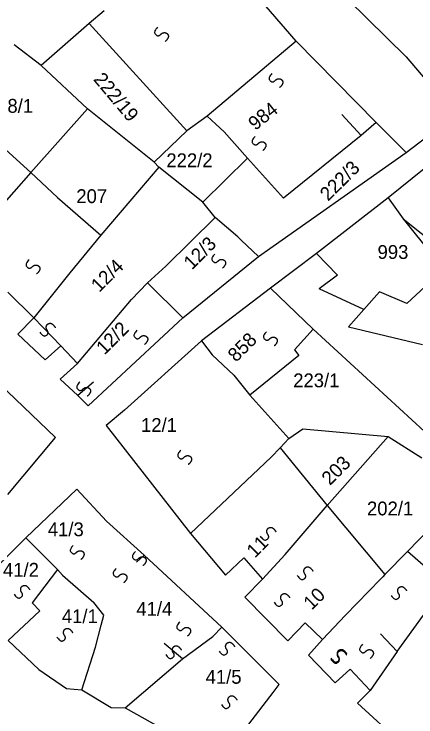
# Model space of a CAD drawing. Extents: x -581999 to -572728, y -1219553 to -1212032.
# Drawn here: x -577166.3 to -577108.1, y -1215589.8 to -1215488.1 of the extents above; entities that cross this region are included whole.
import ezdxf

# ---------------------------------------------------------------- set-up
doc = ezdxf.new("R2010")
doc.units = 0
for name, color, linetype in [('Vrstva 1', 7, 'Continuous'), ('Vrstva 2', 7, 'Continuous'), ('Vrstva 4', 7, 'Continuous'), ('Vrstva 6', 7, 'Continuous')]:
    doc.layers.add(name, color=color, linetype=linetype)

msp = doc.modelspace()

# ---------------------------------------------------------------- linework, layer by layer
at = {"layer": 'Vrstva 1'}
for p, q in [((-577109.518, -1215508.133), (-577102.383, -1215502.603)), ((-577157.106, -1215538.673), (-577149.266, -1215529.38)), ((-577115.604, -1215530.829), (-577117.84, -1215533.362)), ((-577117.84, -1215533.362), (-577107.112, -1215535.887)), ((-577162.549, -1215574.443), (-577167.143, -1215578.751)), ((-577167.143, -1215578.751), (-577162.683, -1215582.941)), ((-577110.818, -1215580.367), (-577114.686, -1215585.997)), ((-577162.683, -1215582.941), (-577158.678, -1215585.687)), ((-577158.678, -1215585.687), (-577156.436, -1215585.924))]:
    msp.add_line(p, q, dxfattribs=at)
for points in [[(-577182.464, -1215414.949), (-577164.206, -1215433.555), (-577150.236, -1215449.959), (-577134.9, -1215466.884), (-577128.502, -1215474.236), (-577120.766, -1215483.104), (-577109.518, -1215494.27), (-577102.383, -1215502.603), (-577088.262, -1215489.926)], [(-577125.416, -1215492.001), (-577139.373, -1215475.804)], [(-577153.199, -1215487.617), (-577155.378, -1215489.431)], [(-577155.378, -1215489.431), (-577162.348, -1215495.51)], [(-577155.378, -1215489.431), (-577141.243, -1215504.979)], [(-577125.416, -1215492.001), (-577138.288, -1215502.866)], [(-577113.82, -1215503.788), (-577125.416, -1215492.001)], [(-577162.348, -1215495.51), (-577166.276, -1215492.532)], [(-577155.622, -1215501.785), (-577162.348, -1215495.51)], [(-577174.438, -1215501.386), (-577163.82, -1215510.997)], [(-577155.622, -1215501.785), (-577163.82, -1215510.997)], [(-577146, -1215509.492), (-577155.622, -1215501.785)], [(-577138.288, -1215502.866), (-577141.243, -1215504.979)], [(-577138.288, -1215502.866), (-577137.063, -1215504), (-577135.838, -1215505.136), (-577132.459, -1215508.945)], [(-577130.896, -1215523.152), (-577109.518, -1215508.133), (-577113.82, -1215503.788)], [(-577113.82, -1215503.788), (-577116.033, -1215505.672)], [(-577141.243, -1215504.979), (-577146, -1215509.492)], [(-577116.033, -1215505.672), (-577127.237, -1215514.736), (-577132.459, -1215508.945)], [(-577103.184, -1215507.55), (-577103.429, -1215507.682), (-577112.082, -1215514.673)], [(-577145.308, -1215510.255), (-577146, -1215509.492)], [(-577132.459, -1215508.945), (-577138.92, -1215515.291)], [(-577145.308, -1215510.255), (-577153.692, -1215520.101)], [(-577138.92, -1215515.291), (-577145.308, -1215510.255)], [(-577163.82, -1215510.997), (-577168.811, -1215516.595)], [(-577163.82, -1215510.997), (-577159.975, -1215514.642), (-577153.692, -1215520.101)], [(-577112.082, -1215514.673), (-577122.496, -1215522.721)], [(-577112.082, -1215514.673), (-577109.923, -1215517.706)], [(-577137.156, -1215517.5), (-577138.92, -1215515.291)], [(-577137.156, -1215517.5), (-577144.281, -1215524.542)], [(-577133.392, -1215520.789), (-577133.847, -1215520.322), (-577137.156, -1215517.5)], [(-577109.923, -1215517.706), (-577102.373, -1215523.766)], [(-577153.692, -1215520.101), (-577158.216, -1215525.549)], [(-577130.896, -1215523.152), (-577133.392, -1215520.789)], [(-577122.496, -1215522.721), (-577129.123, -1215527.754)], [(-577122.496, -1215522.721), (-577119.423, -1215525.865), (-577122.089, -1215527.868)], [(-577141.836, -1215532.027), (-577130.896, -1215523.152)], [(-577144.281, -1215524.542), (-577146.927, -1215526.96)], [(-577158.216, -1215525.549), (-577163.408, -1215532.044)], [(-577146.927, -1215526.96), (-577149.266, -1215529.38)], [(-577146.927, -1215526.96), (-577141.836, -1215532.027)], [(-577129.123, -1215527.754), (-577139.127, -1215535.356)], [(-577129.123, -1215527.754), (-577122.981, -1215533.696)], [(-577115.604, -1215530.829), (-577122.089, -1215527.868)], [(-577167.176, -1215528.309), (-577163.408, -1215532.044)], [(-577163.408, -1215532.044), (-577165.711, -1215534.431)], [(-577155.541, -1215544.8), (-577141.836, -1215532.027)], [(-577125.686, -1215536.662), (-577122.981, -1215533.696)], [(-577122.981, -1215533.696), (-577105.109, -1215550.08)], [(-577165.711, -1215534.431), (-577161.746, -1215538.123), (-577159.488, -1215536.083)], [(-577159.488, -1215536.083), (-577157.106, -1215538.673)], [(-577139.127, -1215535.356), (-577150.278, -1215545.433)], [(-577139.127, -1215535.356), (-577137.596, -1215537.404)], [(-577125.686, -1215536.662), (-577125.028, -1215537.478), (-577132.145, -1215543.219)], [(-577137.596, -1215537.404), (-577134.459, -1215540.342), (-577132.145, -1215543.219)], [(-577157.106, -1215538.673), (-577159.597, -1215540.94), (-577157.016, -1215543.305), (-577155.541, -1215544.8)], [(-577167.171, -1215557.637), (-577160.262, -1215549.364), (-577168.419, -1215541.613)], [(-577132.145, -1215543.219), (-577126.465, -1215549.506)], [(-577150.278, -1215545.433), (-577152.937, -1215547.632), (-577140.711, -1215563.27)], [(-577126.465, -1215549.506), (-577124.47, -1215548.095), (-577112.098, -1215549.207)], [(-577127.759, -1215550.86), (-577126.465, -1215549.506)], [(-577120.926, -1215559.22), (-577112.098, -1215549.207)], [(-577112.098, -1215549.207), (-577107.214, -1215552.299)], [(-577129.053, -1215552.215), (-577127.759, -1215550.86)], [(-577127.759, -1215550.86), (-577120.926, -1215559.22)], [(-577140.711, -1215563.27), (-577129.053, -1215552.215)], [(-577157.17, -1215556.859), (-577164.567, -1215563.889)], [(-577152.868, -1215561.505), (-577157.17, -1215556.859)], [(-577109.294, -1215565.884), (-577101.179, -1215557.523)], [(-577127.005, -1215566.313), (-577120.926, -1215559.22)], [(-577120.926, -1215559.22), (-577112.587, -1215569.18)], [(-577147.408, -1215566.382), (-577152.868, -1215561.505)], [(-577140.711, -1215563.27), (-577135.667, -1215569.293), (-577133.014, -1215566.771)], [(-577164.567, -1215563.889), (-577168.929, -1215568.198)], [(-577164.567, -1215563.889), (-577159.955, -1215568.459)], [(-577136.184, -1215576.819), (-577147.408, -1215566.382)], [(-577133.014, -1215566.771), (-577130.301, -1215569.883)], [(-577130.301, -1215569.883), (-577127.005, -1215566.313)], [(-577112.587, -1215569.18), (-577109.294, -1215565.884)], [(-577103.723, -1215570.75), (-577109.294, -1215565.884)], [(-577159.955, -1215568.459), (-577163.624, -1215573.302)], [(-577159.955, -1215568.459), (-577159.264, -1215569.296), (-577154.726, -1215573.259)], [(-577112.891, -1215569.528), (-577113.196, -1215569.878), (-577118.294, -1215575.107)], [(-577112.587, -1215569.18), (-577112.891, -1215569.528)], [(-577130.301, -1215569.883), (-577132.871, -1215572.491), (-577126.616, -1215578.796), (-577124.135, -1215576.215)], [(-577163.624, -1215573.302), (-577162.549, -1215574.443)], [(-577153.665, -1215576.525), (-577153.269, -1215575.085), (-577154.726, -1215573.259)], [(-577110.818, -1215580.367), (-577105.962, -1215573.696)], [(-577118.294, -1215575.107), (-577121.603, -1215578.618)], [(-577154.46, -1215579.709), (-577153.665, -1215576.525)], [(-577141.862, -1215581.425), (-577137.477, -1215578.198), (-577136.184, -1215576.819)], [(-577132.258, -1215590.868), (-577128.758, -1215586.27), (-577127.887, -1215585.118), (-577136.184, -1215576.819)], [(-577124.135, -1215576.215), (-577121.603, -1215578.618)], [(-577121.603, -1215578.618), (-577123.66, -1215580.904), (-577119.759, -1215584.873), (-577117.604, -1215582.908)], [(-577156.436, -1215585.924), (-577154.46, -1215579.709)], [(-577150.188, -1215588.526), (-577141.862, -1215581.425)], [(-577117.604, -1215582.908), (-577114.686, -1215585.997)], [(-577156.436, -1215585.924), (-577152.198, -1215588.442), (-577150.188, -1215588.526)], [(-577114.686, -1215585.997), (-577116.521, -1215587.835)], [(-577116.521, -1215587.835), (-577110.305, -1215593.519)], [(-577150.188, -1215588.526), (-577140.092, -1215594.176)]]:
    msp.add_lwpolyline(points, dxfattribs=at)
at = {"layer": 'Vrstva 4'}
for p, q in [((-577109.923, -1215517.706), (-577104.09, -1215525.051)), ((-577113.367, -1215528.296), (-577115.604, -1215530.829)), ((-577109.407, -1215529.967), (-577113.367, -1215528.296)), ((-577154.763, -1215541.35), (-577157.016, -1215543.305)), ((-577148.543, -1215567.435), (-577147.408, -1215566.382)), ((-577113.23, -1215577.804), (-577110.818, -1215580.367)), ((-577141.862, -1215581.425), (-577144.519, -1215579.207))]:
    msp.add_line(p, q, dxfattribs=at)
for points in [[(-577116.033, -1215505.672), (-577118.798, -1215502.624)], [(-577102.373, -1215523.766), (-577104.09, -1215525.051), (-577109.407, -1215529.967)], [(-577163.408, -1215532.044), (-577159.488, -1215536.083)]]:
    msp.add_lwpolyline(points, dxfattribs=at)
at = {"layer": 'Vrstva 6'}
for points in [[(-577145.498, -1215489.986), (-577146.085, -1215490.608), (-577145.63, -1215491.217), (-577145.224, -1215491.205), (-577144.938, -1215490.9), (-577144.632, -1215490.746), (-577144.332, -1215490.762), (-577144.125, -1215490.864), (-577143.949, -1215491.067), (-577143.904, -1215491.431), (-577144.239, -1215491.943), (-577144.397, -1215492.035)], [(-577128.928, -1215496.661), (-577129.515, -1215497.283), (-577129.06, -1215497.892), (-577128.654, -1215497.88), (-577128.368, -1215497.575), (-577128.062, -1215497.421), (-577127.762, -1215497.437), (-577127.555, -1215497.539), (-577127.379, -1215497.742), (-577127.334, -1215498.106), (-577127.669, -1215498.618), (-577127.827, -1215498.71)], [(-577131.373, -1215505.788), (-577131.96, -1215506.41), (-577131.505, -1215507.019), (-577131.099, -1215507.007), (-577130.813, -1215506.702), (-577130.507, -1215506.548), (-577130.207, -1215506.564), (-577130, -1215506.666), (-577129.824, -1215506.869), (-577129.779, -1215507.233), (-577130.114, -1215507.745), (-577130.272, -1215507.837)], [(-577137.212, -1215522.815), (-577137.799, -1215523.437), (-577137.344, -1215524.046), (-577136.938, -1215524.034), (-577136.652, -1215523.729), (-577136.346, -1215523.575), (-577136.046, -1215523.591), (-577135.839, -1215523.693), (-577135.663, -1215523.896), (-577135.618, -1215524.26), (-577135.953, -1215524.772), (-577136.111, -1215524.864)], [(-577164.103, -1215523.633), (-577164.69, -1215524.255), (-577164.235, -1215524.864), (-577163.829, -1215524.852), (-577163.543, -1215524.547), (-577163.237, -1215524.393), (-577162.937, -1215524.409), (-577162.73, -1215524.511), (-577162.554, -1215524.714), (-577162.509, -1215525.078), (-577162.844, -1215525.59), (-577163.002, -1215525.682)], [(-577162.56, -1215534.101), (-577162.08, -1215534.808), (-577161.386, -1215534.497), (-577161.309, -1215534.097), (-577161.545, -1215533.752), (-577161.63, -1215533.42), (-577161.548, -1215533.13), (-577161.404, -1215532.95), (-577161.168, -1215532.822), (-577160.803, -1215532.858), (-577160.376, -1215533.297), (-577160.321, -1215533.47)], [(-577148.484, -1215533.849), (-577149.071, -1215534.471), (-577148.616, -1215535.08), (-577148.21, -1215535.068), (-577147.924, -1215534.763), (-577147.618, -1215534.609), (-577147.318, -1215534.625), (-577147.111, -1215534.727), (-577146.935, -1215534.93), (-577146.89, -1215535.294), (-577147.225, -1215535.806), (-577147.383, -1215535.898)], [(-577129.73, -1215534.07), (-577130.317, -1215534.692), (-577129.862, -1215535.301), (-577129.456, -1215535.289), (-577129.17, -1215534.984), (-577128.864, -1215534.83), (-577128.564, -1215534.846), (-577128.357, -1215534.948), (-577128.181, -1215535.151), (-577128.136, -1215535.515), (-577128.471, -1215536.027), (-577128.629, -1215536.119)], [(-577156.768, -1215541.341), (-577157.355, -1215541.963), (-577156.9, -1215542.572), (-577156.494, -1215542.56), (-577156.208, -1215542.255), (-577155.902, -1215542.101), (-577155.602, -1215542.117), (-577155.395, -1215542.219), (-577155.219, -1215542.422), (-577155.174, -1215542.786), (-577155.509, -1215543.298), (-577155.667, -1215543.39)], [(-577142.137, -1215551.224), (-577142.724, -1215551.846), (-577142.269, -1215552.455), (-577141.863, -1215552.443), (-577141.577, -1215552.138), (-577141.271, -1215551.984), (-577140.971, -1215552), (-577140.764, -1215552.102), (-577140.588, -1215552.305), (-577140.543, -1215552.669), (-577140.878, -1215553.181), (-577141.036, -1215553.273)], [(-577130.621, -1215563.644), (-577130.141, -1215564.351), (-577129.447, -1215564.04), (-577129.37, -1215563.64), (-577129.606, -1215563.295), (-577129.691, -1215562.963), (-577129.609, -1215562.673), (-577129.465, -1215562.493), (-577129.229, -1215562.365), (-577128.864, -1215562.401), (-577128.437, -1215562.84), (-577128.382, -1215563.013)], [(-577157.707, -1215564.987), (-577158.294, -1215565.609), (-577157.839, -1215566.218), (-577157.433, -1215566.206), (-577157.147, -1215565.901), (-577156.841, -1215565.747), (-577156.541, -1215565.763), (-577156.334, -1215565.865), (-577156.158, -1215566.068), (-577156.113, -1215566.432), (-577156.448, -1215566.944), (-577156.606, -1215567.036)], [(-577148.709, -1215565.865), (-577149.296, -1215566.487), (-577148.841, -1215567.096), (-577148.435, -1215567.084), (-577148.149, -1215566.779), (-577147.843, -1215566.625), (-577147.543, -1215566.641), (-577147.336, -1215566.743), (-577147.16, -1215566.946), (-577147.115, -1215567.31), (-577147.45, -1215567.822), (-577147.608, -1215567.914)], [(-577151.496, -1215568.34), (-577152.083, -1215568.962), (-577151.628, -1215569.571), (-577151.222, -1215569.559), (-577150.936, -1215569.254), (-577150.63, -1215569.1), (-577150.33, -1215569.116), (-577150.123, -1215569.218), (-577149.947, -1215569.421), (-577149.902, -1215569.785), (-577150.237, -1215570.297), (-577150.395, -1215570.389)], [(-577125.255, -1215569.362), (-577124.775, -1215570.069), (-577124.081, -1215569.758), (-577124.004, -1215569.358), (-577124.24, -1215569.013), (-577124.325, -1215568.681), (-577124.243, -1215568.391), (-577124.099, -1215568.211), (-577123.863, -1215568.083), (-577123.498, -1215568.119), (-577123.071, -1215568.558), (-577123.016, -1215568.731)], [(-577166.261, -1215572.043), (-577165.781, -1215572.75), (-577165.087, -1215572.439), (-577165.01, -1215572.039), (-577165.246, -1215571.694), (-577165.331, -1215571.362), (-577165.249, -1215571.072), (-577165.105, -1215570.892), (-577164.869, -1215570.764), (-577164.504, -1215570.8), (-577164.077, -1215571.239), (-577164.022, -1215571.412)], [(-577111.674, -1215572.221), (-577111.194, -1215572.928), (-577110.5, -1215572.617), (-577110.423, -1215572.217), (-577110.659, -1215571.872), (-577110.744, -1215571.54), (-577110.662, -1215571.25), (-577110.518, -1215571.07), (-577110.282, -1215570.942), (-577109.917, -1215570.978), (-577109.49, -1215571.417), (-577109.435, -1215571.59)], [(-577128.609, -1215573.23), (-577128.129, -1215573.937), (-577127.435, -1215573.626), (-577127.358, -1215573.226), (-577127.594, -1215572.881), (-577127.679, -1215572.549), (-577127.597, -1215572.259), (-577127.453, -1215572.079), (-577127.217, -1215571.951), (-577126.852, -1215571.987), (-577126.425, -1215572.426), (-577126.37, -1215572.599)], [(-577142.281, -1215576.087), (-577142.868, -1215576.709), (-577142.413, -1215577.318), (-577142.007, -1215577.306), (-577141.721, -1215577.001), (-577141.415, -1215576.847), (-577141.115, -1215576.863), (-577140.908, -1215576.965), (-577140.732, -1215577.168), (-577140.687, -1215577.532), (-577141.022, -1215578.044), (-577141.18, -1215578.136)], [(-577160.058, -1215578.265), (-577159.578, -1215578.972), (-577158.884, -1215578.661), (-577158.807, -1215578.261), (-577159.043, -1215577.916), (-577159.128, -1215577.584), (-577159.046, -1215577.294), (-577158.902, -1215577.114), (-577158.666, -1215576.986), (-577158.301, -1215577.022), (-577157.874, -1215577.461), (-577157.819, -1215577.634)], [(-577136.584, -1215580.283), (-577136.104, -1215580.99), (-577135.41, -1215580.679), (-577135.333, -1215580.279), (-577135.569, -1215579.934), (-577135.654, -1215579.602), (-577135.572, -1215579.312), (-577135.428, -1215579.132), (-577135.192, -1215579.004), (-577134.827, -1215579.04), (-577134.4, -1215579.479), (-577134.345, -1215579.652)], [(-577144.297, -1215580.788), (-577143.817, -1215581.495), (-577143.123, -1215581.184), (-577143.046, -1215580.784), (-577143.282, -1215580.439), (-577143.367, -1215580.107), (-577143.285, -1215579.817), (-577143.141, -1215579.637), (-577142.905, -1215579.509), (-577142.54, -1215579.545), (-577142.113, -1215579.984), (-577142.058, -1215580.157)], [(-577115.813, -1215579.309), (-577116.4, -1215579.931), (-577115.945, -1215580.54), (-577115.539, -1215580.528), (-577115.253, -1215580.223), (-577114.947, -1215580.069), (-577114.647, -1215580.085), (-577114.44, -1215580.187), (-577114.264, -1215580.39), (-577114.219, -1215580.754), (-577114.554, -1215581.266), (-577114.712, -1215581.358)], [(-577120.393, -1215581.303), (-577119.913, -1215582.01), (-577119.219, -1215581.699), (-577119.142, -1215581.299), (-577119.378, -1215580.954), (-577119.463, -1215580.622), (-577119.381, -1215580.332), (-577119.237, -1215580.152), (-577119.001, -1215580.024), (-577118.636, -1215580.06), (-577118.209, -1215580.499), (-577118.154, -1215580.672)], [(-577120.393, -1215581.471), (-577119.913, -1215582.178), (-577119.219, -1215581.867), (-577119.142, -1215581.467), (-577119.378, -1215581.122), (-577119.463, -1215580.79), (-577119.381, -1215580.5), (-577119.237, -1215580.32), (-577119.001, -1215580.192), (-577118.636, -1215580.228), (-577118.209, -1215580.667), (-577118.154, -1215580.84)], [(-577136.249, -1215588.019), (-577135.769, -1215588.726), (-577135.075, -1215588.415), (-577134.998, -1215588.015), (-577135.234, -1215587.67), (-577135.319, -1215587.338), (-577135.237, -1215587.048), (-577135.093, -1215586.868), (-577134.857, -1215586.74), (-577134.492, -1215586.776), (-577134.065, -1215587.215), (-577134.01, -1215587.388)]]:
    msp.add_open_spline(points, degree=2, dxfattribs=at)

# ---------------------------------------------------------------- texts
at = {"layer": 'Vrstva 2'}
for s, rotation, p in [('222/19', 310.06323, (-577154.868, -1215497.571)), ('984', 38.95546, (-577131.342, -1215505.007)), ('222/3', 44.89758, (-577120.792, -1215515.248)), ('12/3', 44.89758, (-577140.516, -1215525.188)), ('12/4', 44.89758, (-577153.932, -1215528.451)), ('12/2', 44.89758, (-577153.179, -1215537.503)), ('858', 44.89758, (-577134.122, -1215538.556)), ('203', 44.89758, (-577120.539, -1215556.406)), ('11', 44.89758, (-577131.393, -1215566.902)), ('10', 44.89758, (-577123.164, -1215574.442))]:
    msp.add_text(s, height=2, rotation=rotation, dxfattribs=at).set_placement(p)
for s, p in [('208/1', (-577170.203, -1215502.357)), ('222/2', (-577144.215, -1215510.237)), ('207', (-577157.252, -1215515.431)), ('993', (-577113.637, -1215523.513)), ('223/1', (-577125.85, -1215542.098)), ('12/1', (-577147.884, -1215548.567)), ('202/1', (-577115.168, -1215560.644)), ('41/3', (-577161.382, -1215563.661)), ('41/2', (-577167.87, -1215569.529)), ('41/4', (-577148.556, -1215575.169)), ('41/1', (-577159.348, -1215576.246)), ('41/5', (-577138.533, -1215585.021))]:
    msp.add_text(s, height=2, dxfattribs=at).set_placement(p)

doc.saveas('drawing.dxf')
